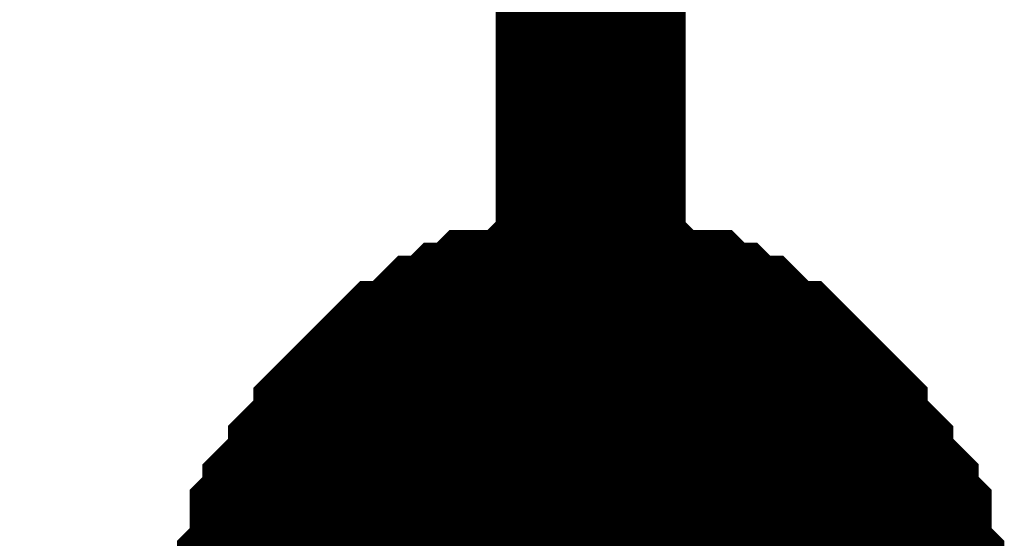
# Model space of a CAD drawing. Header units: inches. Extents: x 0 to 17, y 0 to 11.
# Tile 269 of 272: x 15.3145 to 15.3757, y 9.0059 to 9.0381. Entities that reach past the tile are written whole.
import ezdxf

# ---------------------------------------------------------------- set-up
doc = ezdxf.new("R2010")
doc.units = ezdxf.units.IN
doc.header["$MEASUREMENT"] = 0
doc.layers.add('Sheet', color=255, linetype='Continuous')

msp = doc.modelspace()

# ---------------------------------------------------------------- linework, layer by layer
at = {"layer": 'Sheet'}
for points in [[(15.100187, 9.099265, 0.0118, 0.0118, 0), (15.349953, 9.099265, 0.0118, 0.0118, 0), (15.349953, 8.999351, 0.0118, 0.0118, 0), (15.349953, 8.899438, 0.0118, 0.0118, 0), (15.349953, 8.799524, 0.0118, 0.0118, 0), (15.349953, 8.699611, 0.0118, 0.0118, 0), (15.349953, 8.599697, 0.0118, 0.0118, 0), (15.349953, 8.499784, 0.0118, 0.0118, 0), (15.349953, 8.39987, 0.0118, 0.0118, 0), (15.349953, 8.299957, 0.0118, 0.0118, 0), (15.349953, 8.19925, 0.0118, 0.0118, 0), (15.349953, 8.099337, 0.0118, 0.0118, 0), (15.349953, 7.999423, 0.0118, 0.0118, 0), (15.349953, 7.89951, 0.0118, 0.0118, 0)], [(15.330131, 8.999351, 0.0118, 0.0118, 0), (15.330131, 9.000144, 0.0118, 0.0118, 0), (15.330131, 9.00173, 0.0118, 0.0118, 0), (15.330131, 9.002523, 0.0118, 0.0118, 0), (15.330131, 9.003316, 0.0118, 0.0118, 0), (15.330924, 9.004109, 0.0118, 0.0118, 0), (15.330924, 9.005695, 0.0118, 0.0118, 0), (15.330924, 9.006488, 0.0118, 0.0118, 0), (15.331716, 9.007281, 0.0118, 0.0118, 0), (15.331716, 9.008074, 0.0118, 0.0118, 0), (15.332509, 9.008867, 0.0118, 0.0118, 0), (15.333302, 9.00966, 0.0118, 0.0118, 0), (15.333302, 9.010453, 0.0118, 0.0118, 0), (15.334095, 9.011246, 0.0118, 0.0118, 0), (15.334888, 9.012039, 0.0118, 0.0118, 0), (15.334888, 9.012832, 0.0118, 0.0118, 0), (15.335681, 9.013625, 0.0118, 0.0118, 0), (15.336474, 9.014418, 0.0118, 0.0118, 0), (15.337267, 9.01521, 0.0118, 0.0118, 0), (15.33806, 9.016003, 0.0118, 0.0118, 0), (15.338853, 9.016003, 0.0118, 0.0118, 0), (15.339646, 9.016796, 0.0118, 0.0118, 0), (15.340438, 9.017589, 0.0118, 0.0118, 0), (15.341231, 9.017589, 0.0118, 0.0118, 0), (15.342024, 9.018382, 0.0118, 0.0118, 0), (15.342817, 9.018382, 0.0118, 0.0118, 0), (15.34361, 9.019175, 0.0118, 0.0118, 0), (15.345196, 9.019175, 0.0118, 0.0118, 0), (15.345989, 9.019175, 0.0118, 0.0118, 0), (15.346782, 9.019968, 0.0118, 0.0118, 0), (15.347575, 9.019968, 0.0118, 0.0118, 0), (15.34916, 9.019968, 0.0118, 0.0118, 0), (15.349953, 9.019968, 0.0118, 0.0118, 0)], [(15.330131, 8.999351, 0.0118, 0.0118, 0), (15.330131, 9.000144, 0.0118, 0.0118, 0), (15.330131, 9.00173, 0.0118, 0.0118, 0), (15.330131, 9.002523, 0.0118, 0.0118, 0), (15.330131, 9.003316, 0.0118, 0.0118, 0), (15.330924, 9.004109, 0.0118, 0.0118, 0), (15.330924, 9.005695, 0.0118, 0.0118, 0), (15.330924, 9.006488, 0.0118, 0.0118, 0), (15.331716, 9.007281, 0.0118, 0.0118, 0), (15.331716, 9.008074, 0.0118, 0.0118, 0), (15.332509, 9.008867, 0.0118, 0.0118, 0), (15.333302, 9.00966, 0.0118, 0.0118, 0), (15.333302, 9.010453, 0.0118, 0.0118, 0), (15.334095, 9.011246, 0.0118, 0.0118, 0), (15.334888, 9.012039, 0.0118, 0.0118, 0), (15.334888, 9.012832, 0.0118, 0.0118, 0), (15.335681, 9.013625, 0.0118, 0.0118, 0), (15.336474, 9.014418, 0.0118, 0.0118, 0), (15.337267, 9.01521, 0.0118, 0.0118, 0), (15.33806, 9.016003, 0.0118, 0.0118, 0), (15.338853, 9.016003, 0.0118, 0.0118, 0), (15.339646, 9.016796, 0.0118, 0.0118, 0), (15.340438, 9.017589, 0.0118, 0.0118, 0), (15.341231, 9.017589, 0.0118, 0.0118, 0), (15.342024, 9.018382, 0.0118, 0.0118, 0), (15.342817, 9.018382, 0.0118, 0.0118, 0), (15.34361, 9.019175, 0.0118, 0.0118, 0), (15.345196, 9.019175, 0.0118, 0.0118, 0), (15.345989, 9.019175, 0.0118, 0.0118, 0), (15.346782, 9.019968, 0.0118, 0.0118, 0), (15.347575, 9.019968, 0.0118, 0.0118, 0), (15.34916, 9.019968, 0.0118, 0.0118, 0), (15.349953, 9.019968, 0.0118, 0.0118, 0)], [(15.330131, 8.999351, 0.0118, 0.0118, 0), (15.330131, 9.000144, 0.0118, 0.0118, 0), (15.330131, 9.00173, 0.0118, 0.0118, 0), (15.330131, 9.002523, 0.0118, 0.0118, 0), (15.330131, 9.003316, 0.0118, 0.0118, 0), (15.330924, 9.004109, 0.0118, 0.0118, 0), (15.330924, 9.005695, 0.0118, 0.0118, 0), (15.330924, 9.006488, 0.0118, 0.0118, 0), (15.331716, 9.007281, 0.0118, 0.0118, 0), (15.331716, 9.008074, 0.0118, 0.0118, 0), (15.332509, 9.008867, 0.0118, 0.0118, 0), (15.333302, 9.00966, 0.0118, 0.0118, 0), (15.333302, 9.010453, 0.0118, 0.0118, 0), (15.334095, 9.011246, 0.0118, 0.0118, 0), (15.334888, 9.012039, 0.0118, 0.0118, 0), (15.334888, 9.012832, 0.0118, 0.0118, 0), (15.335681, 9.013625, 0.0118, 0.0118, 0), (15.336474, 9.014418, 0.0118, 0.0118, 0), (15.337267, 9.01521, 0.0118, 0.0118, 0), (15.33806, 9.016003, 0.0118, 0.0118, 0), (15.338853, 9.016003, 0.0118, 0.0118, 0), (15.339646, 9.016796, 0.0118, 0.0118, 0), (15.340438, 9.017589, 0.0118, 0.0118, 0), (15.341231, 9.017589, 0.0118, 0.0118, 0), (15.342024, 9.018382, 0.0118, 0.0118, 0), (15.342817, 9.018382, 0.0118, 0.0118, 0), (15.34361, 9.019175, 0.0118, 0.0118, 0), (15.345196, 9.019175, 0.0118, 0.0118, 0), (15.345989, 9.019175, 0.0118, 0.0118, 0), (15.346782, 9.019968, 0.0118, 0.0118, 0), (15.347575, 9.019968, 0.0118, 0.0118, 0), (15.34916, 9.019968, 0.0118, 0.0118, 0), (15.349953, 9.019968, 0.0118, 0.0118, 0)], [(15.330131, 8.999351, 0.0118, 0.0118, 0), (15.330131, 9.000144, 0.0118, 0.0118, 0), (15.330131, 9.00173, 0.0118, 0.0118, 0), (15.330131, 9.002523, 0.0118, 0.0118, 0), (15.330131, 9.003316, 0.0118, 0.0118, 0), (15.330924, 9.004109, 0.0118, 0.0118, 0), (15.330924, 9.005695, 0.0118, 0.0118, 0), (15.330924, 9.006488, 0.0118, 0.0118, 0), (15.331716, 9.007281, 0.0118, 0.0118, 0), (15.331716, 9.008074, 0.0118, 0.0118, 0), (15.332509, 9.008867, 0.0118, 0.0118, 0), (15.333302, 9.00966, 0.0118, 0.0118, 0), (15.333302, 9.010453, 0.0118, 0.0118, 0), (15.334095, 9.011246, 0.0118, 0.0118, 0), (15.334888, 9.012039, 0.0118, 0.0118, 0), (15.334888, 9.012832, 0.0118, 0.0118, 0), (15.335681, 9.013625, 0.0118, 0.0118, 0), (15.336474, 9.014418, 0.0118, 0.0118, 0), (15.337267, 9.01521, 0.0118, 0.0118, 0), (15.33806, 9.016003, 0.0118, 0.0118, 0), (15.338853, 9.016003, 0.0118, 0.0118, 0), (15.339646, 9.016796, 0.0118, 0.0118, 0), (15.340438, 9.017589, 0.0118, 0.0118, 0), (15.341231, 9.017589, 0.0118, 0.0118, 0), (15.342024, 9.018382, 0.0118, 0.0118, 0), (15.342817, 9.018382, 0.0118, 0.0118, 0), (15.34361, 9.019175, 0.0118, 0.0118, 0), (15.345196, 9.019175, 0.0118, 0.0118, 0), (15.345989, 9.019175, 0.0118, 0.0118, 0), (15.346782, 9.019968, 0.0118, 0.0118, 0), (15.347575, 9.019968, 0.0118, 0.0118, 0), (15.34916, 9.019968, 0.0118, 0.0118, 0), (15.349953, 9.019968, 0.0118, 0.0118, 0)], [(15.349953, 9.019968, 0.0118, 0.0118, 0), (15.349953, 9.019968, 0.0118, 0.0118, 0)], [(15.349953, 9.019968, 0.0118, 0.0118, 0), (15.350746, 9.019968, 0.0118, 0.0118, 0), (15.352332, 9.019968, 0.0118, 0.0118, 0), (15.353125, 9.019968, 0.0118, 0.0118, 0), (15.353918, 9.019175, 0.0118, 0.0118, 0), (15.354711, 9.019175, 0.0118, 0.0118, 0), (15.356297, 9.019175, 0.0118, 0.0118, 0), (15.35709, 9.018382, 0.0118, 0.0118, 0), (15.357882, 9.018382, 0.0118, 0.0118, 0), (15.358675, 9.017589, 0.0118, 0.0118, 0), (15.359468, 9.017589, 0.0118, 0.0118, 0), (15.360261, 9.016796, 0.0118, 0.0118, 0), (15.361054, 9.016003, 0.0118, 0.0118, 0), (15.361847, 9.016003, 0.0118, 0.0118, 0), (15.36264, 9.01521, 0.0118, 0.0118, 0), (15.363433, 9.014418, 0.0118, 0.0118, 0), (15.364226, 9.013625, 0.0118, 0.0118, 0), (15.365019, 9.012832, 0.0118, 0.0118, 0), (15.365019, 9.012039, 0.0118, 0.0118, 0), (15.365812, 9.011246, 0.0118, 0.0118, 0), (15.366604, 9.010453, 0.0118, 0.0118, 0), (15.366604, 9.00966, 0.0118, 0.0118, 0), (15.367397, 9.008867, 0.0118, 0.0118, 0), (15.36819, 9.008074, 0.0118, 0.0118, 0), (15.36819, 9.007281, 0.0118, 0.0118, 0), (15.368983, 9.006488, 0.0118, 0.0118, 0), (15.368983, 9.005695, 0.0118, 0.0118, 0), (15.368983, 9.004109, 0.0118, 0.0118, 0), (15.369776, 9.003316, 0.0118, 0.0118, 0), (15.369776, 9.002523, 0.0118, 0.0118, 0), (15.369776, 9.00173, 0.0118, 0.0118, 0), (15.369776, 9.000144, 0.0118, 0.0118, 0), (15.369776, 8.999351, 0.0118, 0.0118, 0)], [(15.349953, 9.019968, 0.0118, 0.0118, 0), (15.349953, 9.019968, 0.0118, 0.0118, 0)], [(15.349953, 9.019968, 0.0118, 0.0118, 0), (15.350746, 9.019968, 0.0118, 0.0118, 0), (15.352332, 9.019968, 0.0118, 0.0118, 0), (15.353125, 9.019968, 0.0118, 0.0118, 0), (15.353918, 9.019175, 0.0118, 0.0118, 0), (15.354711, 9.019175, 0.0118, 0.0118, 0), (15.356297, 9.019175, 0.0118, 0.0118, 0), (15.35709, 9.018382, 0.0118, 0.0118, 0), (15.357882, 9.018382, 0.0118, 0.0118, 0), (15.358675, 9.017589, 0.0118, 0.0118, 0), (15.359468, 9.017589, 0.0118, 0.0118, 0), (15.360261, 9.016796, 0.0118, 0.0118, 0), (15.361054, 9.016003, 0.0118, 0.0118, 0), (15.361847, 9.016003, 0.0118, 0.0118, 0), (15.36264, 9.01521, 0.0118, 0.0118, 0), (15.363433, 9.014418, 0.0118, 0.0118, 0), (15.364226, 9.013625, 0.0118, 0.0118, 0), (15.365019, 9.012832, 0.0118, 0.0118, 0), (15.365019, 9.012039, 0.0118, 0.0118, 0), (15.365812, 9.011246, 0.0118, 0.0118, 0), (15.366604, 9.010453, 0.0118, 0.0118, 0), (15.366604, 9.00966, 0.0118, 0.0118, 0), (15.367397, 9.008867, 0.0118, 0.0118, 0), (15.36819, 9.008074, 0.0118, 0.0118, 0), (15.36819, 9.007281, 0.0118, 0.0118, 0), (15.368983, 9.006488, 0.0118, 0.0118, 0), (15.368983, 9.005695, 0.0118, 0.0118, 0), (15.368983, 9.004109, 0.0118, 0.0118, 0), (15.369776, 9.003316, 0.0118, 0.0118, 0), (15.369776, 9.002523, 0.0118, 0.0118, 0), (15.369776, 9.00173, 0.0118, 0.0118, 0), (15.369776, 9.000144, 0.0118, 0.0118, 0), (15.369776, 8.999351, 0.0118, 0.0118, 0)], [(15.349953, 9.019968, 0.0118, 0.0118, 0), (15.349953, 9.019968, 0.0118, 0.0118, 0)], [(15.349953, 9.019968, 0.0118, 0.0118, 0), (15.350746, 9.019968, 0.0118, 0.0118, 0), (15.352332, 9.019968, 0.0118, 0.0118, 0), (15.353125, 9.019968, 0.0118, 0.0118, 0), (15.353918, 9.019175, 0.0118, 0.0118, 0), (15.354711, 9.019175, 0.0118, 0.0118, 0), (15.356297, 9.019175, 0.0118, 0.0118, 0), (15.35709, 9.018382, 0.0118, 0.0118, 0), (15.357882, 9.018382, 0.0118, 0.0118, 0), (15.358675, 9.017589, 0.0118, 0.0118, 0), (15.359468, 9.017589, 0.0118, 0.0118, 0), (15.360261, 9.016796, 0.0118, 0.0118, 0), (15.361054, 9.016003, 0.0118, 0.0118, 0), (15.361847, 9.016003, 0.0118, 0.0118, 0), (15.36264, 9.01521, 0.0118, 0.0118, 0), (15.363433, 9.014418, 0.0118, 0.0118, 0), (15.364226, 9.013625, 0.0118, 0.0118, 0), (15.365019, 9.012832, 0.0118, 0.0118, 0), (15.365019, 9.012039, 0.0118, 0.0118, 0), (15.365812, 9.011246, 0.0118, 0.0118, 0), (15.366604, 9.010453, 0.0118, 0.0118, 0), (15.366604, 9.00966, 0.0118, 0.0118, 0), (15.367397, 9.008867, 0.0118, 0.0118, 0), (15.36819, 9.008074, 0.0118, 0.0118, 0), (15.36819, 9.007281, 0.0118, 0.0118, 0), (15.368983, 9.006488, 0.0118, 0.0118, 0), (15.368983, 9.005695, 0.0118, 0.0118, 0), (15.368983, 9.004109, 0.0118, 0.0118, 0), (15.369776, 9.003316, 0.0118, 0.0118, 0), (15.369776, 9.002523, 0.0118, 0.0118, 0), (15.369776, 9.00173, 0.0118, 0.0118, 0), (15.369776, 9.000144, 0.0118, 0.0118, 0), (15.369776, 8.999351, 0.0118, 0.0118, 0)], [(15.349953, 9.019968, 0.0118, 0.0118, 0), (15.349953, 9.019968, 0.0118, 0.0118, 0)], [(15.349953, 9.019968, 0.0118, 0.0118, 0), (15.350746, 9.019968, 0.0118, 0.0118, 0), (15.352332, 9.019968, 0.0118, 0.0118, 0), (15.353125, 9.019968, 0.0118, 0.0118, 0), (15.353918, 9.019175, 0.0118, 0.0118, 0), (15.354711, 9.019175, 0.0118, 0.0118, 0), (15.356297, 9.019175, 0.0118, 0.0118, 0), (15.35709, 9.018382, 0.0118, 0.0118, 0), (15.357882, 9.018382, 0.0118, 0.0118, 0), (15.358675, 9.017589, 0.0118, 0.0118, 0), (15.359468, 9.017589, 0.0118, 0.0118, 0), (15.360261, 9.016796, 0.0118, 0.0118, 0), (15.361054, 9.016003, 0.0118, 0.0118, 0), (15.361847, 9.016003, 0.0118, 0.0118, 0), (15.36264, 9.01521, 0.0118, 0.0118, 0), (15.363433, 9.014418, 0.0118, 0.0118, 0), (15.364226, 9.013625, 0.0118, 0.0118, 0), (15.365019, 9.012832, 0.0118, 0.0118, 0), (15.365019, 9.012039, 0.0118, 0.0118, 0), (15.365812, 9.011246, 0.0118, 0.0118, 0), (15.366604, 9.010453, 0.0118, 0.0118, 0), (15.366604, 9.00966, 0.0118, 0.0118, 0), (15.367397, 9.008867, 0.0118, 0.0118, 0), (15.36819, 9.008074, 0.0118, 0.0118, 0), (15.36819, 9.007281, 0.0118, 0.0118, 0), (15.368983, 9.006488, 0.0118, 0.0118, 0), (15.368983, 9.005695, 0.0118, 0.0118, 0), (15.368983, 9.004109, 0.0118, 0.0118, 0), (15.369776, 9.003316, 0.0118, 0.0118, 0), (15.369776, 9.002523, 0.0118, 0.0118, 0), (15.369776, 9.00173, 0.0118, 0.0118, 0), (15.369776, 9.000144, 0.0118, 0.0118, 0), (15.369776, 8.999351, 0.0118, 0.0118, 0)], [(15.330131, 9.003316, 0.0039, 0.0039, 0), (15.330924, 9.004109, 0.0039, 0.0039, 0), (15.330924, 9.005695, 0.0039, 0.0039, 0), (15.330924, 9.006488, 0.0039, 0.0039, 0), (15.331716, 9.007281, 0.0039, 0.0039, 0), (15.331716, 9.008074, 0.0039, 0.0039, 0), (15.332509, 9.008867, 0.0039, 0.0039, 0), (15.333302, 9.00966, 0.0039, 0.0039, 0), (15.333302, 9.010453, 0.0039, 0.0039, 0), (15.334095, 9.011246, 0.0039, 0.0039, 0), (15.334888, 9.012039, 0.0039, 0.0039, 0), (15.334888, 9.012832, 0.0039, 0.0039, 0), (15.335681, 9.013625, 0.0039, 0.0039, 0), (15.336474, 9.014418, 0.0039, 0.0039, 0), (15.337267, 9.01521, 0.0039, 0.0039, 0), (15.33806, 9.016003, 0.0039, 0.0039, 0), (15.338853, 9.016003, 0.0039, 0.0039, 0), (15.339646, 9.016796, 0.0039, 0.0039, 0), (15.340438, 9.017589, 0.0039, 0.0039, 0), (15.341231, 9.017589, 0.0039, 0.0039, 0), (15.342024, 9.018382, 0.0039, 0.0039, 0), (15.342817, 9.018382, 0.0039, 0.0039, 0), (15.34361, 9.019175, 0.0039, 0.0039, 0), (15.345196, 9.019175, 0.0039, 0.0039, 0), (15.345989, 9.019175, 0.0039, 0.0039, 0), (15.346782, 9.019968, 0.0039, 0.0039, 0), (15.347575, 9.019968, 0.0039, 0.0039, 0), (15.34916, 9.019968, 0.0039, 0.0039, 0), (15.349953, 9.019968, 0.0039, 0.0039, 0)], [(15.330131, 9.003316, 0.0039, 0.0039, 0), (15.330924, 9.004109, 0.0039, 0.0039, 0), (15.330924, 9.005695, 0.0039, 0.0039, 0), (15.330924, 9.006488, 0.0039, 0.0039, 0), (15.331716, 9.007281, 0.0039, 0.0039, 0), (15.331716, 9.008074, 0.0039, 0.0039, 0), (15.332509, 9.008867, 0.0039, 0.0039, 0), (15.333302, 9.00966, 0.0039, 0.0039, 0), (15.333302, 9.010453, 0.0039, 0.0039, 0), (15.334095, 9.011246, 0.0039, 0.0039, 0), (15.334888, 9.012039, 0.0039, 0.0039, 0), (15.334888, 9.012832, 0.0039, 0.0039, 0), (15.335681, 9.013625, 0.0039, 0.0039, 0), (15.336474, 9.014418, 0.0039, 0.0039, 0), (15.337267, 9.01521, 0.0039, 0.0039, 0), (15.33806, 9.016003, 0.0039, 0.0039, 0), (15.338853, 9.016003, 0.0039, 0.0039, 0), (15.339646, 9.016796, 0.0039, 0.0039, 0), (15.340438, 9.017589, 0.0039, 0.0039, 0), (15.341231, 9.017589, 0.0039, 0.0039, 0), (15.342024, 9.018382, 0.0039, 0.0039, 0), (15.342817, 9.018382, 0.0039, 0.0039, 0), (15.34361, 9.019175, 0.0039, 0.0039, 0), (15.345196, 9.019175, 0.0039, 0.0039, 0), (15.345989, 9.019175, 0.0039, 0.0039, 0), (15.346782, 9.019968, 0.0039, 0.0039, 0), (15.347575, 9.019968, 0.0039, 0.0039, 0), (15.34916, 9.019968, 0.0039, 0.0039, 0), (15.349953, 9.019968, 0.0039, 0.0039, 0)], [(15.330131, 9.003316, 0.0039, 0.0039, 0), (15.330924, 9.004109, 0.0039, 0.0039, 0), (15.330924, 9.005695, 0.0039, 0.0039, 0), (15.330924, 9.006488, 0.0039, 0.0039, 0), (15.331716, 9.007281, 0.0039, 0.0039, 0), (15.331716, 9.008074, 0.0039, 0.0039, 0), (15.332509, 9.008867, 0.0039, 0.0039, 0), (15.333302, 9.00966, 0.0039, 0.0039, 0), (15.333302, 9.010453, 0.0039, 0.0039, 0), (15.334095, 9.011246, 0.0039, 0.0039, 0), (15.334888, 9.012039, 0.0039, 0.0039, 0), (15.334888, 9.012832, 0.0039, 0.0039, 0), (15.335681, 9.013625, 0.0039, 0.0039, 0), (15.336474, 9.014418, 0.0039, 0.0039, 0), (15.337267, 9.01521, 0.0039, 0.0039, 0), (15.33806, 9.016003, 0.0039, 0.0039, 0), (15.338853, 9.016003, 0.0039, 0.0039, 0), (15.339646, 9.016796, 0.0039, 0.0039, 0), (15.340438, 9.017589, 0.0039, 0.0039, 0), (15.341231, 9.017589, 0.0039, 0.0039, 0), (15.342024, 9.018382, 0.0039, 0.0039, 0), (15.342817, 9.018382, 0.0039, 0.0039, 0), (15.34361, 9.019175, 0.0039, 0.0039, 0), (15.345196, 9.019175, 0.0039, 0.0039, 0), (15.345989, 9.019175, 0.0039, 0.0039, 0), (15.346782, 9.019968, 0.0039, 0.0039, 0), (15.347575, 9.019968, 0.0039, 0.0039, 0), (15.34916, 9.019968, 0.0039, 0.0039, 0), (15.349953, 9.019968, 0.0039, 0.0039, 0)], [(15.330131, 9.003316, 0.0039, 0.0039, 0), (15.330924, 9.004109, 0.0039, 0.0039, 0), (15.330924, 9.005695, 0.0039, 0.0039, 0), (15.330924, 9.006488, 0.0039, 0.0039, 0), (15.331716, 9.007281, 0.0039, 0.0039, 0), (15.331716, 9.008074, 0.0039, 0.0039, 0), (15.332509, 9.008867, 0.0039, 0.0039, 0), (15.333302, 9.00966, 0.0039, 0.0039, 0), (15.333302, 9.010453, 0.0039, 0.0039, 0), (15.334095, 9.011246, 0.0039, 0.0039, 0), (15.334888, 9.012039, 0.0039, 0.0039, 0), (15.334888, 9.012832, 0.0039, 0.0039, 0), (15.335681, 9.013625, 0.0039, 0.0039, 0), (15.336474, 9.014418, 0.0039, 0.0039, 0), (15.337267, 9.01521, 0.0039, 0.0039, 0), (15.33806, 9.016003, 0.0039, 0.0039, 0), (15.338853, 9.016003, 0.0039, 0.0039, 0), (15.339646, 9.016796, 0.0039, 0.0039, 0), (15.340438, 9.017589, 0.0039, 0.0039, 0), (15.341231, 9.017589, 0.0039, 0.0039, 0), (15.342024, 9.018382, 0.0039, 0.0039, 0), (15.342817, 9.018382, 0.0039, 0.0039, 0), (15.34361, 9.019175, 0.0039, 0.0039, 0), (15.345196, 9.019175, 0.0039, 0.0039, 0), (15.345989, 9.019175, 0.0039, 0.0039, 0), (15.346782, 9.019968, 0.0039, 0.0039, 0), (15.347575, 9.019968, 0.0039, 0.0039, 0), (15.34916, 9.019968, 0.0039, 0.0039, 0), (15.349953, 9.019968, 0.0039, 0.0039, 0)], [(15.349953, 9.019968, 0.0039, 0.0039, 0), (15.349953, 9.019968, 0.0039, 0.0039, 0)], [(15.349953, 9.019968, 0.0039, 0.0039, 0), (15.350746, 9.019968, 0.0039, 0.0039, 0), (15.352332, 9.019968, 0.0039, 0.0039, 0), (15.353125, 9.019968, 0.0039, 0.0039, 0), (15.353918, 9.019175, 0.0039, 0.0039, 0), (15.354711, 9.019175, 0.0039, 0.0039, 0), (15.356297, 9.019175, 0.0039, 0.0039, 0), (15.35709, 9.018382, 0.0039, 0.0039, 0), (15.357882, 9.018382, 0.0039, 0.0039, 0), (15.358675, 9.017589, 0.0039, 0.0039, 0), (15.359468, 9.017589, 0.0039, 0.0039, 0), (15.360261, 9.016796, 0.0039, 0.0039, 0), (15.361054, 9.016003, 0.0039, 0.0039, 0), (15.361847, 9.016003, 0.0039, 0.0039, 0), (15.36264, 9.01521, 0.0039, 0.0039, 0), (15.363433, 9.014418, 0.0039, 0.0039, 0), (15.364226, 9.013625, 0.0039, 0.0039, 0), (15.365019, 9.012832, 0.0039, 0.0039, 0), (15.365019, 9.012039, 0.0039, 0.0039, 0), (15.365812, 9.011246, 0.0039, 0.0039, 0), (15.366604, 9.010453, 0.0039, 0.0039, 0), (15.366604, 9.00966, 0.0039, 0.0039, 0), (15.367397, 9.008867, 0.0039, 0.0039, 0), (15.36819, 9.008074, 0.0039, 0.0039, 0), (15.36819, 9.007281, 0.0039, 0.0039, 0), (15.368983, 9.006488, 0.0039, 0.0039, 0), (15.368983, 9.005695, 0.0039, 0.0039, 0), (15.368983, 9.004109, 0.0039, 0.0039, 0), (15.369776, 9.003316, 0.0039, 0.0039, 0)], [(15.349953, 9.019968, 0.0039, 0.0039, 0), (15.349953, 9.019968, 0.0039, 0.0039, 0)], [(15.349953, 9.019968, 0.0039, 0.0039, 0), (15.350746, 9.019968, 0.0039, 0.0039, 0), (15.352332, 9.019968, 0.0039, 0.0039, 0), (15.353125, 9.019968, 0.0039, 0.0039, 0), (15.353918, 9.019175, 0.0039, 0.0039, 0), (15.354711, 9.019175, 0.0039, 0.0039, 0), (15.356297, 9.019175, 0.0039, 0.0039, 0), (15.35709, 9.018382, 0.0039, 0.0039, 0), (15.357882, 9.018382, 0.0039, 0.0039, 0), (15.358675, 9.017589, 0.0039, 0.0039, 0), (15.359468, 9.017589, 0.0039, 0.0039, 0), (15.360261, 9.016796, 0.0039, 0.0039, 0), (15.361054, 9.016003, 0.0039, 0.0039, 0), (15.361847, 9.016003, 0.0039, 0.0039, 0), (15.36264, 9.01521, 0.0039, 0.0039, 0), (15.363433, 9.014418, 0.0039, 0.0039, 0), (15.364226, 9.013625, 0.0039, 0.0039, 0), (15.365019, 9.012832, 0.0039, 0.0039, 0), (15.365019, 9.012039, 0.0039, 0.0039, 0), (15.365812, 9.011246, 0.0039, 0.0039, 0), (15.366604, 9.010453, 0.0039, 0.0039, 0), (15.366604, 9.00966, 0.0039, 0.0039, 0), (15.367397, 9.008867, 0.0039, 0.0039, 0), (15.36819, 9.008074, 0.0039, 0.0039, 0), (15.36819, 9.007281, 0.0039, 0.0039, 0), (15.368983, 9.006488, 0.0039, 0.0039, 0), (15.368983, 9.005695, 0.0039, 0.0039, 0), (15.368983, 9.004109, 0.0039, 0.0039, 0), (15.369776, 9.003316, 0.0039, 0.0039, 0)], [(15.349953, 9.019968, 0.0039, 0.0039, 0), (15.349953, 9.019968, 0.0039, 0.0039, 0)], [(15.349953, 9.019968, 0.0039, 0.0039, 0), (15.350746, 9.019968, 0.0039, 0.0039, 0), (15.352332, 9.019968, 0.0039, 0.0039, 0), (15.353125, 9.019968, 0.0039, 0.0039, 0), (15.353918, 9.019175, 0.0039, 0.0039, 0), (15.354711, 9.019175, 0.0039, 0.0039, 0), (15.356297, 9.019175, 0.0039, 0.0039, 0), (15.35709, 9.018382, 0.0039, 0.0039, 0), (15.357882, 9.018382, 0.0039, 0.0039, 0), (15.358675, 9.017589, 0.0039, 0.0039, 0), (15.359468, 9.017589, 0.0039, 0.0039, 0), (15.360261, 9.016796, 0.0039, 0.0039, 0), (15.361054, 9.016003, 0.0039, 0.0039, 0), (15.361847, 9.016003, 0.0039, 0.0039, 0), (15.36264, 9.01521, 0.0039, 0.0039, 0), (15.363433, 9.014418, 0.0039, 0.0039, 0), (15.364226, 9.013625, 0.0039, 0.0039, 0), (15.365019, 9.012832, 0.0039, 0.0039, 0), (15.365019, 9.012039, 0.0039, 0.0039, 0), (15.365812, 9.011246, 0.0039, 0.0039, 0), (15.366604, 9.010453, 0.0039, 0.0039, 0), (15.366604, 9.00966, 0.0039, 0.0039, 0), (15.367397, 9.008867, 0.0039, 0.0039, 0), (15.36819, 9.008074, 0.0039, 0.0039, 0), (15.36819, 9.007281, 0.0039, 0.0039, 0), (15.368983, 9.006488, 0.0039, 0.0039, 0), (15.368983, 9.005695, 0.0039, 0.0039, 0), (15.368983, 9.004109, 0.0039, 0.0039, 0), (15.369776, 9.003316, 0.0039, 0.0039, 0)], [(15.349953, 9.019968, 0.0039, 0.0039, 0), (15.349953, 9.019968, 0.0039, 0.0039, 0)], [(15.349953, 9.019968, 0.0039, 0.0039, 0), (15.350746, 9.019968, 0.0039, 0.0039, 0), (15.352332, 9.019968, 0.0039, 0.0039, 0), (15.353125, 9.019968, 0.0039, 0.0039, 0), (15.353918, 9.019175, 0.0039, 0.0039, 0), (15.354711, 9.019175, 0.0039, 0.0039, 0), (15.356297, 9.019175, 0.0039, 0.0039, 0), (15.35709, 9.018382, 0.0039, 0.0039, 0), (15.357882, 9.018382, 0.0039, 0.0039, 0), (15.358675, 9.017589, 0.0039, 0.0039, 0), (15.359468, 9.017589, 0.0039, 0.0039, 0), (15.360261, 9.016796, 0.0039, 0.0039, 0), (15.361054, 9.016003, 0.0039, 0.0039, 0), (15.361847, 9.016003, 0.0039, 0.0039, 0), (15.36264, 9.01521, 0.0039, 0.0039, 0), (15.363433, 9.014418, 0.0039, 0.0039, 0), (15.364226, 9.013625, 0.0039, 0.0039, 0), (15.365019, 9.012832, 0.0039, 0.0039, 0), (15.365019, 9.012039, 0.0039, 0.0039, 0), (15.365812, 9.011246, 0.0039, 0.0039, 0), (15.366604, 9.010453, 0.0039, 0.0039, 0), (15.366604, 9.00966, 0.0039, 0.0039, 0), (15.367397, 9.008867, 0.0039, 0.0039, 0), (15.36819, 9.008074, 0.0039, 0.0039, 0), (15.36819, 9.007281, 0.0039, 0.0039, 0), (15.368983, 9.006488, 0.0039, 0.0039, 0), (15.368983, 9.005695, 0.0039, 0.0039, 0), (15.368983, 9.004109, 0.0039, 0.0039, 0), (15.369776, 9.003316, 0.0039, 0.0039, 0)]]:
    msp.add_lwpolyline(points, format="xyseb", dxfattribs=at)
msp.add_lwpolyline([(15.34, 9, 0.02, 0.02, 1), (15.36, 9, 0.02, 0.02, 1)], format="xyseb", close=True, dxfattribs=at)

doc.saveas('drawing.dxf')
